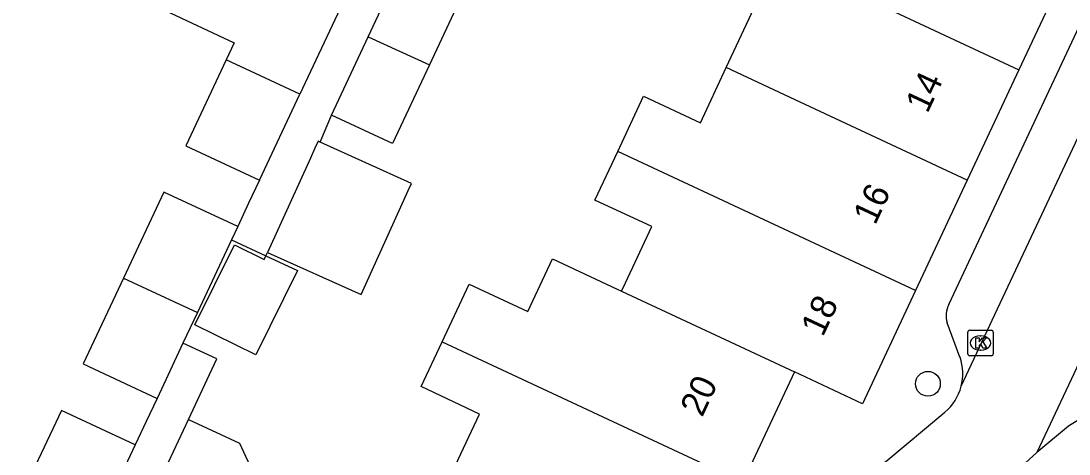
# Model space of a CAD drawing. Extents: x 159822 to 160765, y 380693 to 381634.
# Drawn here: x 160199.89 to 160241.09, y 381419.13 to 381436.17 of the extents above; entities that cross this region are included whole.
import ezdxf

# ---------------------------------------------------------------- set-up
doc = ezdxf.new("R2010")
doc.units = 0
for name, color, linetype in [('IMGEO_Boom', 7, 'Continuous'), ('IMGEO_Kolk', 7, 'Continuous'), ('IMGEO_Pand', 7, 'Continuous'), ('IMGEO_Pand_nummerreeks', 7, 'Continuous'), ('IMGEO_Rijbaan_lokaal_open', 7, 'Continuous'), ('IMGEO_Voetpad_halfverhard', 7, 'Continuous'), ('IMGEO_Voetpad_open', 7, 'Continuous')]:
    doc.layers.add(name, color=color, linetype=linetype)

msp = doc.modelspace()

# ---------------------------------------------------------------- linework, layer by layer
at = {"layer": 'IMGEO_Boom'}
msp.add_circle((160235.539, 381421.897), 0.489, dxfattribs=at)
at = {"layer": 'IMGEO_Kolk'}
for p, q in [((160237.107, 381423.075), (160237.107, 381423.927)), ((160237.182, 381424.001), (160238.034, 381424.001)), ((160238.108, 381423.927), (160238.108, 381423.075)), ((160237.595, 381423.781), (160237.62, 381423.781)), ((160237.618, 381423.221), (160237.593, 381423.221)), ((160238.034, 381423.001), (160237.182, 381423.001))]:
    msp.add_line(p, q, dxfattribs=at)
for points in [[(160237.107, 381423.075), (160237.107, 381423.927)], [(160237.182, 381424.001), (160238.034, 381424.001)], [(160238.108, 381423.927), (160238.108, 381423.075)], [(160237.428, 381423.701), (160237.551, 381423.701), (160237.551, 381423.55), (160237.681, 381423.701), (160237.845, 381423.701), (160237.699, 381423.55), (160237.852, 381423.301), (160237.7, 381423.301), (160237.615, 381423.465), (160237.551, 381423.398), (160237.551, 381423.301), (160237.428, 381423.301), (160237.428, 381423.701)], [(160238.034, 381423.001), (160237.182, 381423.001)]]:
    msp.add_lwpolyline(points, dxfattribs=at)
for centre, start, end in [((160237.184, 381423.925), 91.552, 178.448), ((160237.184, 381423.925), 91.552, 178.448), ((160238.032, 381423.925), 1.552, 88.448), ((160238.032, 381423.925), 1.552, 88.448), ((160237.184, 381423.077), 181.552, 268.448), ((160237.184, 381423.077), 181.552, 268.448), ((160238.032, 381423.077), 271.552, 358.448), ((160238.032, 381423.077), 271.552, 358.448)]:
    msp.add_arc(centre, 0.0765, start, end, dxfattribs=at)
for centre, major_axis, ratio, start_param, end_param in [((160237.594, 381423.501), (-0.387, 0.002), 0.722429, 4.712389, 7.853982), ((160237.619, 381423.501), (-0.39, 0.002), 0.717154, 1.570796, 4.712389)]:
    msp.add_ellipse(centre, major_axis=major_axis, ratio=ratio, start_param=start_param, end_param=end_param, dxfattribs=at)
at = {"layer": 'IMGEO_Pand'}
for points in [[(160227.616, 381434.335), (160228.715, 381436.683), (160226.465, 381437.736), (160227.398, 381439.73)], [(160227.398, 381439.73), (160239.12, 381434.245)], [(160213.545, 381435.55), (160215.261, 381439.219), (160215.337, 381439.183)], [(160215.337, 381439.183), (160217.657, 381438.098), (160215.946, 381434.44)], [(160239.89, 381439.311), (160241.203, 381438.696), (160239.12, 381434.245)], [(160212.443, 381436.667), (160209.543, 381438.019), (160209.108, 381437.092), (160205.787, 381438.652), (160204.951, 381436.873), (160208.273, 381435.313), (160207.957, 381434.641)], [(160212.443, 381436.667), (160210.857, 381433.289)], [(160212.102, 381432.464), (160213.545, 381435.55)], [(160213.545, 381435.55), (160215.946, 381434.44)], [(160207.957, 381434.641), (160206.369, 381431.26), (160209.269, 381429.908)], [(160210.857, 381433.289), (160207.957, 381434.641)], [(160215.946, 381434.44), (160214.498, 381431.344), (160212.102, 381432.464)], [(160223.348, 381431.04), (160224.365, 381433.214), (160226.602, 381432.167), (160227.616, 381434.335)], [(160237.089, 381429.903), (160230.329, 381433.066), (160227.616, 381434.335)], [(160239.12, 381434.245), (160237.089, 381429.903)], [(160209.269, 381429.908), (160210.857, 381433.289)], [(160211.652, 381431.402), (160211.57, 381431.439), (160211.443, 381431.16), (160211.269, 381430.775), (160209.588, 381427.068)], [(160209.588, 381427.068), (160213.258, 381425.404), (160214.941, 381429.116), (160215.113, 381429.496), (160215.24, 381429.775), (160211.652, 381431.402)], [(160223.497, 381425.544), (160223.65, 381425.872), (160224.683, 381428.08), (160222.452, 381429.124), (160223.348, 381431.04)], [(160235.057, 381425.561), (160223.348, 381431.04)], [(160237.089, 381429.903), (160235.057, 381425.561)], [(160208.415, 381428.088), (160205.514, 381429.44), (160203.925, 381426.055)], [(160208.415, 381428.088), (160208.169, 381427.564)], [(160209.52, 381426.93), (160210.766, 381426.353), (160209.131, 381423.03), (160206.732, 381424.21), (160208.285, 381427.365), (160209.452, 381426.791), (160209.52, 381426.93)], [(160208.169, 381427.564), (160206.826, 381424.702)], [(160216.445, 381423.554), (160217.503, 381425.816), (160219.809, 381424.737), (160220.782, 381426.815), (160223.333, 381425.621), (160223.497, 381425.544)], [(160203.925, 381426.055), (160202.338, 381422.677), (160205.24, 381421.324)], [(160203.925, 381426.055), (160206.826, 381424.702)], [(160235.057, 381425.561), (160232.974, 381421.109), (160230.296, 381422.362)], [(160223.497, 381425.544), (160230.296, 381422.362)], [(160206.826, 381424.702), (160206.261, 381423.499)], [(160206.261, 381423.499), (160205.24, 381421.324)], [(160216.766, 381418.244), (160217.919, 381420.708), (160215.617, 381421.785), (160216.445, 381423.554)], [(160216.445, 381423.554), (160228.265, 381418.022)], [(160230.296, 381422.362), (160228.265, 381418.022)], [(160204.383, 381419.5), (160201.481, 381420.852), (160199.893, 381417.469)], [(160205.496, 381418.395), (160206.477, 381420.493)], [(160206.477, 381420.493), (160208.487, 381419.558), (160208.723, 381419.049), (160208.986, 381418.48), (160208.329, 381417.077)], [(160204.383, 381419.5), (160202.794, 381416.115)]]:
    msp.add_lwpolyline(points, dxfattribs=at)
at = {"layer": 'IMGEO_Rijbaan_lokaal_open'}
for points in [[(160236.848, 381421.798), (160252.97, 381456.168)], [(160256.33, 381454.336), (160239.821, 381419.196)], [(160233.547, 381418.611), (160233.89, 381418.843), (160236.211, 381420.776)], [(160239.821, 381419.196), (160236.919, 381416.539), (160236.498, 381415.913), (160236.062, 381415.002)]]:
    msp.add_lwpolyline(points, dxfattribs=at)
msp.add_arc((160234.906, 381422.299), 2.005, 310.5911, 345.5393, dxfattribs=at)
at = {"layer": 'IMGEO_Voetpad_halfverhard'}
for points in [[(160211.652, 381431.402), (160212.102, 381432.464)], [(160209.269, 381429.908), (160208.842, 381428.998), (160208.415, 381428.088)], [(160208.169, 381427.564), (160209.52, 381426.93)], [(160209.52, 381426.93), (160209.588, 381427.068)], [(160206.477, 381420.493), (160207.212, 381422.064), (160207.591, 381422.875), (160206.261, 381423.499)], [(160205.24, 381421.324), (160204.811, 381420.411), (160204.383, 381419.5)]]:
    msp.add_lwpolyline(points, dxfattribs=at)
at = {"layer": 'IMGEO_Voetpad_open'}
for points in [[(160236.365, 381425.021), (160250.18, 381454.533)], [(160236.801, 381422.941), (160236.294, 381424.298)], [(160242.37, 381420.869), (160241.717, 381420.641), (160241.06, 381420.23), (160239.821, 381419.196)]]:
    msp.add_lwpolyline(points, dxfattribs=at)
for centre, radius, start, end in [((160237.264, 381424.568), 1.007, 153.2421, 195.5408), ((160234.911, 381422.291), 1.999, 345.7292, 18.9802)]:
    msp.add_arc(centre, radius, start, end, dxfattribs=at)

# ---------------------------------------------------------------- texts
at = {"layer": 'IMGEO_Pand_nummerreeks'}
for s, rotation, p in [('14', 64.925, (160235.522, 381432.503)), ('16', 64.925, (160233.465, 381428.106)), ('18', 64.9276, (160231.41, 381423.711)), ('20', 64.9218, (160226.668, 381420.554))]:
    msp.add_text(s, height=1, rotation=rotation, dxfattribs=at).set_placement(p)

doc.saveas('drawing.dxf')
